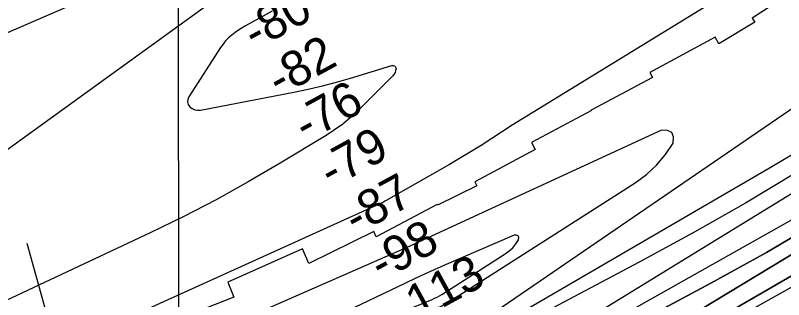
# Model space of a CAD drawing. Extents: x 3329297 to 3367176, y 649250 to 674653.
# Drawn here: x 3338371 to 3339828, y 659727 to 660267 of the extents above; entities that cross this region are included whole.
import ezdxf

# ---------------------------------------------------------------- set-up
doc = ezdxf.new("R2010")
doc.units = 0
for name, color, linetype in [('V-GRID-MAJR', 7, 'Continuous'), ('V-RIVR-EDGE', 7, 'Continuous'), ('V-RIVR-RANG', 7, 'Continuous'), ('V-RRAP-RVMT', 7, 'Continuous'), ('V-TOPO-DPTH', 7, 'Continuous'), ('V-TOPO-MAJR', 7, 'Continuous'), ('V-TOPO-MINR', 7, 'Continuous')]:
    doc.layers.add(name, color=color, linetype=linetype)

msp = doc.modelspace()

# ---------------------------------------------------------------- linework, layer by layer
at = {"layer": 'V-GRID-MAJR'}
msp.add_spline([(3338689.6, 654642), (3338679.9, 660701.5), (3338670.2, 666762.9), (3338660.5, 672824.3), (3338660.5, 672826.2)], degree=3, dxfattribs=at)
at = {"layer": 'V-RIVR-EDGE'}
msp.add_spline([(3339019.2, 659209.1), (3339040.6, 659221), (3339047.5, 659220.2), (3339051.4, 659224.1), (3339059.6, 659229.9), (3339065, 659232.2), (3339077, 659233.3), (3339080.9, 659237.6), (3339089.1, 659244.6), (3339098.4, 659252.3), (3339113.6, 659260.4), (3339145, 659276.6), (3339157, 659282), (3339163.7, 659286.3), (3339172.6, 659292.1), (3339185.4, 659290.9), (3339191.6, 659293.6), (3339202.9, 659300.1), (3339221.9, 659309.4), (3339243.2, 659321.4), (3339262.3, 659330.2), (3339276.2, 659336.4), (3339290.2, 659339.9), (3339299.5, 659339.4), (3339313.5, 659340.2), (3339322.8, 659343.3), (3339327.1, 659347.1), (3339337.5, 659350.2), (3339352.7, 659355.6), (3339373.6, 659366), (3339388.8, 659373.3), (3339417.9, 659386.1), (3339427.2, 659388.8), (3339436.9, 659389.1), (3339445.8, 659391.8), (3339449, 659393.8), (3339449.3, 659396.5), (3339452.5, 659399.6), (3339476.5, 659410.4), (3339483.1, 659410.3), (3339495.5, 659411.5), (3339507.2, 659412.6), (3339514.9, 659417.2), (3339525, 659424.6), (3339534, 659428.4), (3339548.3, 659432.7), (3339571.2, 659438.8), (3339586.4, 659441.9), (3339606.9, 659452.3), (3339621.3, 659455), (3339633.7, 659456.5), (3339638, 659458.4), (3339652.3, 659466.2), (3339674.1, 659475), (3339698.2, 659487.4), (3339709, 659492), (3339711, 659495.5), (3339713.7, 659501.7), (3339716.4, 659503.2), (3339729.2, 659504), (3339738.1, 659507.4), (3339746.7, 659512.5), (3339753.3, 659519.4), (3339759.9, 659524.8), (3339777.4, 659538.8), (3339798.8, 659557.7), (3339808.5, 659566.2), (3339812.4, 659572.4), (3339816.3, 659579.4), (3339820.9, 659584), (3339833, 659594.5), (3339856.7, 659610.7), (3339878.4, 659626.5), (3339902.1, 659642.4), (3339921.6, 659654.3), (3339930.9, 659657.8), (3339939.4, 659663.2), (3339958.1, 659673.3), (3339971.6, 659682.5), (3339983.3, 659691.4), (3339994.2, 659698.8), (3340008.9, 659705.7), (3340028, 659716.1), (3340043.1, 659723.5), (3340052.8, 659728.9), (3340059, 659735.1), (3340064.5, 659739.3), (3340071.9, 659743.9), (3340078.4, 659744.7), (3340088.5, 659749.3), (3340097.5, 659755.1), (3340109.1, 659764.8), (3340116.5, 659771.8), (3340123.1, 659782.2), (3340129, 659790.7), (3340139.9, 659802), (3340149.6, 659809.7), (3340155, 659812.8), (3340164.7, 659814.3), (3340172.9, 659814.3), (3340181.8, 659816.6), (3340189.6, 659821.6), (3340200.8, 659831.3), (3340212.9, 659843.3), (3340224.5, 659855.6), (3340233.1, 659861.4), (3340240.5, 659863), (3340244.7, 659863), (3340249, 659866.8), (3340254, 659868.8), (3340262.2, 659870.3), (3340276.2, 659871.8), (3340297.1, 659874.9), (3340308, 659879.5), (3340324.7, 659888.7), (3340329, 659894.9), (3340333.6, 659897.3), (3340340.6, 659898.8), (3340352.2, 659901.9), (3340361.6, 659908.8), (3340362.3, 659911.5), (3340362.7, 659914.6), (3340360.8, 659921.2), (3340362, 659922.8), (3340365.9, 659924.3), (3340377.9, 659931.3), (3340386.1, 659934.7), (3340405.5, 659941.7), (3340419.8, 659945.5), (3340433.8, 659950.9), (3340441.2, 659957.1), (3340445.1, 659961.7), (3340454.8, 659973.4)], degree=3, dxfattribs=at)
at = {"layer": 'V-RIVR-RANG'}
msp.add_line((3338759.2, 658524.2), (3338393.7, 659834.2), dxfattribs=at)
at = {"layer": 'V-RRAP-RVMT'}
for p, q in [((3339885.3, 660337.9), (3339767.9, 660262)), ((3339767.9, 660262), (3339772.8, 660254)), ((3339772.8, 660254), (3339704.7, 660213.1)), ((3339697.8, 660225.9), (3339574.1, 660158.8)), ((3339704.7, 660213.1), (3339697.8, 660225.9)), ((3339574.1, 660158.8), (3339579.2, 660149.1)), ((3339579.2, 660149.1), (3339463.1, 660087.2)), ((3339463.6, 660086.4), (3339349.5, 660025.7)), ((3339463.1, 660087.2), (3339463.6, 660086.4)), ((3339349.5, 660025.7), (3339356.5, 660012.7)), ((3339356.5, 660012.7), (3339242.4, 659951.1)), ((3339242.4, 659951.1), (3339245.9, 659943.5)), ((3339245.9, 659943.5), (3339171.7, 659907.1)), ((3339171.2, 659908.1), (3339055.5, 659846.7)), ((3339171.7, 659907.1), (3339171.2, 659908.1)), ((3339050.6, 659856.5), (3338927.9, 659796.3)), ((3339055.5, 659846.7), (3339050.6, 659856.5)), ((3338915.5, 659823.7), (3338773.9, 659760.3)), ((3338927.9, 659796.3), (3338915.5, 659823.7)), ((3338773.9, 659760.3), (3338785.6, 659732.3)), ((3338785.6, 659732.3), (3338700.5, 659698.6))]:
    msp.add_line(p, q, dxfattribs=at)
at = {"layer": 'V-TOPO-DPTH'}
for points in [[(3340179, 660016.6), (3339533.6, 659625.6), (3339495.2, 659602.8), (3339456.4, 659580.5), (3339417.3, 659558.9), (3339377.9, 659537.9), (3339368, 659532.8), (3339333.1, 659515.1), (3339297.9, 659498.1), (3339262.3, 659481.9), (3339226.4, 659466.4), (3339142.5, 659431.3), (3339064.2, 659399.2), (3338985.6, 659367.8), (3338906.6, 659337.5), (3338827.3, 659307.9), (3338156.2, 659062.8)], [(3340179, 660016.6), (3339533.6, 659625.6), (3339495.2, 659602.8), (3339456.4, 659580.5), (3339417.3, 659558.9), (3339377.9, 659537.9), (3339368, 659532.8), (3339333.1, 659515.1), (3339297.9, 659498.1), (3339262.3, 659481.9), (3339226.4, 659466.4), (3339142.5, 659431.3), (3339064.2, 659399.2), (3338985.6, 659367.8), (3338906.6, 659337.5), (3338827.3, 659307.9), (3338156.2, 659062.8)], [(3338363.7, 659156.5), (3339248.9, 659529.8), (3339261.7, 659535.4), (3339274.4, 659541.2), (3339287, 659547.3), (3339299.5, 659553.7), (3339583.8, 659701.7), (3339689.8, 659758.6), (3339794.9, 659817.2), (3339898.6, 659878.3)], [(3339898.6, 659878.3), (3339794.9, 659817.2), (3339689.8, 659758.6), (3339583.8, 659701.7), (3339299.5, 659553.7), (3339287, 659547.3), (3339274.4, 659541.2), (3339261.7, 659535.4), (3339248.9, 659529.8), (3338363.7, 659156.5)], [(3339846.9, 659775), (3339325.2, 659472.9), (3339319.9, 659470), (3339314.6, 659467.2), (3339309.1, 659464.7), (3339303.6, 659462.3), (3339136.7, 659395.4), (3339047.5, 659360.3), (3338958, 659325.9), (3338868.1, 659292.5), (3338777.9, 659259.9), (3338183.1, 659049)], [(3338183.1, 659049), (3338777.9, 659259.9), (3338868.1, 659292.5), (3338958, 659325.9), (3339047.5, 659360.3), (3339136.7, 659395.4), (3339303.6, 659462.3), (3339309.1, 659464.7), (3339314.6, 659467.2), (3339319.9, 659470), (3339325.2, 659472.9), (3339846.9, 659775)]]:
    msp.add_lwpolyline(points, dxfattribs=at)
at = {"layer": 'V-TOPO-MAJR'}
for points in [[(3339616, 660044.9), (3339607.8, 660048.5), (3339596.1, 660048.9), (3339118.8, 659828.8), (3339118, 659828.4), (3338170.2, 659412.4)], [(3338297.4, 659333), (3338404.6, 659374), (3338511.1, 659416.4), (3338616.7, 659461.1), (3338721.7, 659507.3), (3339152.9, 659702.6), (3339166.4, 659709), (3339179.6, 659715.8), (3339192.6, 659723.2), (3339205.3, 659731), (3339546.4, 659949.2), (3339567.5, 659965.1), (3339586.9, 659982.6), (3339603.5, 660002.8), (3339618.3, 660024.8), (3339618.9, 660036.5), (3339616, 660044.9)], [(3338170.7, 659136), (3338402.8, 659215.7), (3338542.4, 659265.1), (3338681.4, 659316.2), (3338819.4, 659369.9), (3338956.7, 659425.4), (3339255.7, 659549.4), (3339261.5, 659551.9), (3339267.2, 659554.6), (3339272.8, 659557.5), (3339278.3, 659560.5), (3340093.8, 660021)]]:
    msp.add_lwpolyline(points, dxfattribs=at)
at = {"layer": 'V-TOPO-MINR'}
for points in [[(3340349.2, 660695.2), (3339313.3, 660058.6), (3339254.4, 660020.2), (3339194.2, 659983.9), (3339074.4, 659915.6), (3339071.7, 659914.1), (3339068.9, 659912.8), (3338260.8, 659545.8)], [(3338774.7, 660416.5), (3338087.2, 660117.3)], [(3336185.9, 659347.1), (3336650.3, 659388.8), (3336709.4, 659394.6), (3336768.4, 659401.2), (3336827.2, 659408.8), (3336886, 659417.2), (3336983.4, 659432), (3336993.4, 659433.6), (3337003.2, 659435.5), (3337013.1, 659437.6), (3337022.8, 659439.9), (3337195.4, 659483.5), (3337291.1, 659508.9), (3337386.4, 659535.7), (3337481.1, 659564.7), (3337575.3, 659595.1), (3337917.6, 659709.8), (3337929.7, 659714.2), (3337941.6, 659719), (3337953.2, 659724.3), (3337964.7, 659729.9), (3338838.4, 660362.7)], [(3338858.1, 660274.8), (3338807.9, 660247.5), (3338801, 660243.5), (3338794.3, 660239.2), (3338787.8, 660234.6), (3338781.5, 660229.7), (3338775.5, 660224.4), (3338770, 660218.7), (3338765, 660212.6), (3338760.4, 660206.1), (3338700.1, 660112.4), (3338698.3, 660107.5), (3338697.7, 660102.7), (3338699.2, 660098), (3338702, 660093.5), (3338706.5, 660090.1), (3338711.3, 660087.8), (3338716.7, 660087), (3338722.3, 660087.2), (3338899.4, 660121.4), (3338926.5, 660127), (3338953.5, 660133.3), (3338980.2, 660140.4), (3339006.8, 660148.1), (3339085.3, 660172.1), (3339088.3, 660172), (3339090.6, 660171.1), (3339092.1, 660169), (3339092.9, 660166.2), (3339092.2, 660162.2), (3339091, 660158.4), (3339089, 660155), (3339086.5, 660151.8), (3339020.6, 660086), (3339006.6, 660073), (3338992, 660060.8), (3338976.5, 660049.6), (3338960.6, 660039.1), (3338873.4, 659986.4), (3338812.9, 659951), (3338751.7, 659917), (3338689.5, 659884.9), (3338626.6, 659854.1), (3338005.1, 659561.6)], [(3338111.2, 659247.9), (3339169.3, 659637.7), (3339176.5, 659640.5), (3339183.7, 659643.5), (3339190.7, 659646.7), (3339197.7, 659650.1), (3339204.5, 659653.8), (3339211.2, 659657.6), (3339217.8, 659661.7), (3339224.3, 659665.9), (3340051.2, 660232.8)], [(3340123.4, 660101.3), (3339372, 659638.8), (3339353.1, 659627.4), (3339334, 659616.3), (3339314.8, 659605.6), (3339295.4, 659595.1), (3339275.7, 659585.1), (3339255.9, 659575.3), (3339235.9, 659566), (3339215.8, 659557.1), (3339193.9, 659547.6), (3339162.5, 659534.4), (3339131.1, 659521.5), (3339099.4, 659509.1), (3339067.6, 659497.1), (3338135.5, 659154.5)], [(3338156.2, 659062.8), (3338827.3, 659307.9), (3338906.6, 659337.5), (3338985.6, 659367.8), (3339064.2, 659399.2), (3339142.5, 659431.3), (3339226.4, 659466.4), (3339262.3, 659481.9), (3339297.9, 659498.1), (3339333.1, 659515.1), (3339368, 659532.8), (3339377.9, 659537.9), (3339417.3, 659558.9), (3339456.4, 659580.5), (3339495.2, 659602.8), (3339533.6, 659625.6), (3340179, 660016.6)], [(3338303.2, 659277.9), (3338406.7, 659312.7), (3338509.7, 659349.3), (3338611.7, 659388.3), (3338713.1, 659428.9), (3339206.8, 659634), (3339213.8, 659637), (3339220.7, 659640.3), (3339227.4, 659643.8), (3339234.1, 659647.5), (3339805.2, 659980.2), (3339859.8, 660012.6)], [(3339854.2, 659970.1), (3339755.3, 659910.7), (3339655.1, 659853.8), (3339553.9, 659798.5), (3339256.5, 659640.3), (3339242.5, 659633.1), (3339228.4, 659626.1), (3339214.1, 659619.4), (3339199.7, 659613), (3338568.8, 659340.2), (3338493.2, 659308.2), (3338417.3, 659277.1), (3338340.8, 659247.3)], [(3338363.7, 659156.5), (3339248.9, 659529.8), (3339261.7, 659535.4), (3339274.4, 659541.2), (3339287, 659547.3), (3339299.5, 659553.7), (3339583.8, 659701.7), (3339689.8, 659758.6), (3339794.9, 659817.2), (3339898.6, 659878.3)], [(3338795.9, 659577.1), (3339161.2, 659727.9), (3339166, 659730), (3339170.7, 659732.3), (3339175.3, 659734.8), (3339179.8, 659737.5), (3339299.8, 659814.4), (3339307.3, 659819.9), (3339314.1, 659826.1), (3339319.9, 659833.2), (3339325.1, 659840.9), (3339325.4, 659845.2), (3339324.3, 659848.3), (3339321.4, 659849.6), (3339317.1, 659849.8), (3339183.5, 659792), (3339165.2, 659784), (3339147, 659775.8), (3339128.9, 659767.5), (3339110.9, 659759), (3338900.2, 659658.3)], [(3338206.1, 659037.3), (3338424, 659113.6), (3338559.2, 659161.9), (3338693.9, 659211.4), (3338828, 659262.5), (3338961.6, 659314.8), (3339298.8, 659449.2), (3339309.2, 659453.6), (3339319.5, 659458.2), (3339329.6, 659463.3), (3339339.5, 659468.6), (3339970.8, 659823.2)], [(3338183.1, 659049), (3338777.9, 659259.9), (3338868.1, 659292.5), (3338958, 659325.9), (3339047.5, 659360.3), (3339136.7, 659395.4), (3339303.6, 659462.3), (3339309.1, 659464.7), (3339314.6, 659467.2), (3339319.9, 659470), (3339325.2, 659472.9), (3339846.9, 659775)]]:
    msp.add_lwpolyline(points, dxfattribs=at)

# ---------------------------------------------------------------- texts
at = {"layer": 'V-RIVR-RANG'}
for s, p in [('-80', (3338825.4, 660200.6)), ('-82', (3338871.4, 660111.8)), ('-76', (3338921.9, 660025.5)), ('-79', (3338969.9, 659937.7)), ('-87', (3339016.6, 659849.3)), ('-98', (3339065, 659761.8)), ('-113', (3339109, 659671.9))]:
    msp.add_text(s, height=67, rotation=28.6334, dxfattribs=at).set_placement(p)

doc.saveas('drawing.dxf')
